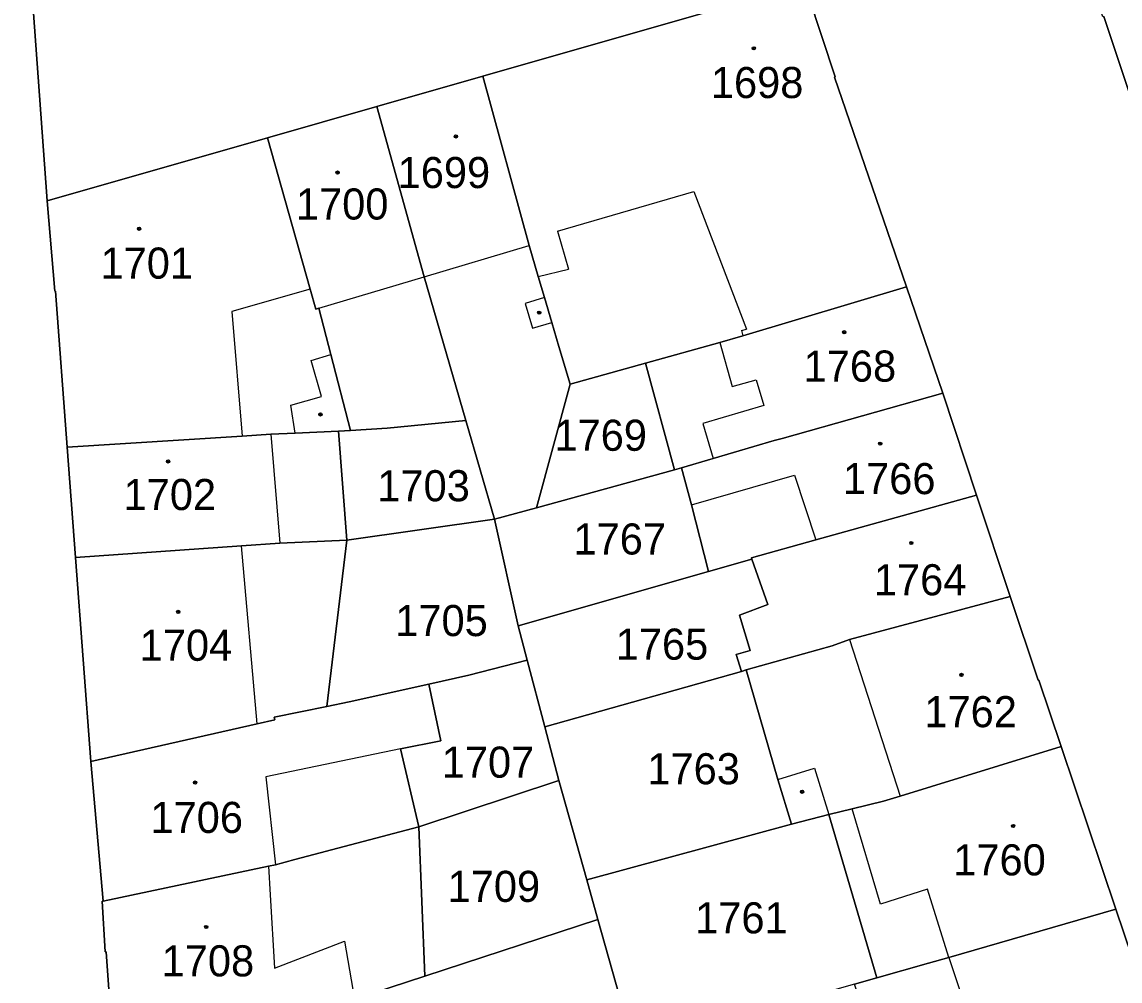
# Model space of a CAD drawing. Extents: x -596233 to -595156, y -1161235 to -1159375.
# Drawn here: x -596073.7 to -596013.7, y -1161093.8 to -1161041.4 of the extents above; entities that cross this region are included whole.
import ezdxf

# ---------------------------------------------------------------- set-up
doc = ezdxf.new("R2010")
doc.units = 0
for name, color, linetype in [('KN_CAR_KR', 7, 'Continuous'), ('KN_KULTURY', 7, 'Continuous'), ('KN_PARC_CIS_POZ', 7, 'Continuous'), ('KN_PARC_CIS_STAV', 7, 'Continuous'), ('KN_PARC_PLOCHA', 7, 'Continuous'), ('parcely_l', 7, 'Continuous')]:
    doc.layers.add(name, color=color, linetype=linetype)

msp = doc.modelspace()

# ---------------------------------------------------------------- linework, layer by layer
at = {"layer": 'KN_CAR_KR'}
for points in [[(-596044.44, -1161052.84), (-596037, -1161050.66)], [(-596037, -1161050.66), (-596034.12, -1161058.19)], [(-596044.44, -1161052.84), (-596043.84, -1161054.92)], [(-596051.73, -1161055.33), (-596045.99, -1161053.62)], [(-596045.5, -1161055.32), (-596043.84, -1161054.92)], [(-596057.5, -1161057.04), (-596051.73, -1161055.33)], [(-596057.96, -1161056.01), (-596062.24, -1161057.23)], [(-596045.16, -1161056.47), (-596046.21, -1161056.78)], [(-596046.21, -1161056.78), (-596045.81, -1161058.13)], [(-596062.24, -1161057.23), (-596061.68, -1161064.04)], [(-596045.81, -1161058.13), (-596044.76, -1161057.82)], [(-596034.4, -1161058.27), (-596034.12, -1161058.19)], [(-596034.4, -1161058.27), (-596034.31, -1161058.56)], [(-596035.58, -1161058.92), (-596034.91, -1161061.33)], [(-596057.91, -1161059.9), (-596056.84, -1161059.58)], [(-596057.35, -1161061.88), (-596057.91, -1161059.9)], [(-596034.91, -1161061.33), (-596033.59, -1161060.96)], [(-596033.59, -1161060.96), (-596033.17, -1161062.36)], [(-596059.02, -1161062.35), (-596057.35, -1161061.88)], [(-596058.79, -1161063.88), (-596059.02, -1161062.35)], [(-596033.17, -1161062.36), (-596036.51, -1161063.35)], [(-596036.51, -1161063.35), (-596035.94, -1161065.27)], [(-596060.11, -1161063.93), (-596059.63, -1161069.89)], [(-596037.13, -1161067.8), (-596031.5, -1161066.17)], [(-596031.5, -1161066.17), (-596030.33, -1161069.71)], [(-596060.87, -1161079.76), (-596061.72, -1161070.04)], [(-596028.49, -1161075.15), (-596025.72, -1161083.72)], [(-596053.03, -1161081.14), (-596060.39, -1161082.66)], [(-596060.39, -1161082.66), (-596059.87, -1161087.47)], [(-596032.41, -1161082.81), (-596030.4, -1161082.19)], [(-596030.4, -1161082.19), (-596029.62, -1161084.73)], [(-596026.79, -1161089.62), (-596028.35, -1161084.42)], [(-596060.25, -1161087.55), (-596060.16, -1161089.11)], [(-596060.16, -1161089.11), (-596059.91, -1161093.12)], [(-596024.22, -1161088.81), (-596026.79, -1161089.62)], [(-596023.06, -1161092.53), (-596024.22, -1161088.81)], [(-596059.91, -1161093.12), (-596056.09, -1161091.64)], [(-596056.09, -1161091.64), (-596055.54, -1161094.81)], [(-596023.06, -1161092.53), (-596018.15, -1161107.29)]]:
    msp.add_lwpolyline(points, dxfattribs=at)
at = {"layer": 'KN_KULTURY'}
for centre, radius in [((-596033.72, -1161042.84), 0.09), ((-596033.72, -1161042.84), 0.0398), ((-596050, -1161047.66), 0.09), ((-596050, -1161047.66), 0.0398), ((-596056.47, -1161049.63), 0.09), ((-596056.47, -1161049.63), 0.0398), ((-596067.32, -1161052.7), 0.09), ((-596067.32, -1161052.7), 0.0398), ((-596045.45, -1161057.29), 0.09), ((-596045.45, -1161057.29), 0.0398), ((-596028.78, -1161058.36), 0.09), ((-596028.78, -1161058.36), 0.0398), ((-596057.41, -1161062.85), 0.09), ((-596057.41, -1161062.85), 0.0398), ((-596026.81, -1161064.45), 0.09), ((-596026.81, -1161064.45), 0.0398), ((-596065.73, -1161065.42), 0.09), ((-596065.73, -1161065.42), 0.0398), ((-596025.11, -1161069.88), 0.09), ((-596025.11, -1161069.88), 0.0398), ((-596065.18, -1161073.65), 0.09), ((-596065.18, -1161073.65), 0.0398), ((-596022.37, -1161077.09), 0.09), ((-596022.37, -1161077.09), 0.0398), ((-596064.26, -1161082.98), 0.09), ((-596064.26, -1161082.98), 0.0398), ((-596031.08, -1161083.48), 0.09), ((-596031.08, -1161083.48), 0.0398), ((-596019.55, -1161085.35), 0.09), ((-596019.55, -1161085.35), 0.0398), ((-596063.65, -1161090.87), 0.09), ((-596063.65, -1161090.87), 0.0398)]:
    msp.add_circle(centre, radius, dxfattribs=at)
at = {"layer": 'KN_PARC_PLOCHA'}
for points in [[(-595995.66, -1161029.26), (-595992.73, -1161039.18), (-595992.45, -1161040.22), (-595991.16, -1161044.96), (-595989.13, -1161051.79), (-595992.69, -1161052.81), (-595995.46, -1161053.59), (-596000.11, -1161054.93), (-596009.11, -1161057.56), (-596014.59, -1161041.11), (-596014.64, -1161041.12), (-596016.15, -1161036.44), (-596015.29, -1161034.84), (-596011.49, -1161033.75), (-596011.47, -1161033.8), (-595999.53, -1161030.39), (-595999.55, -1161030.35), (-595995.67, -1161029.21)], [(-596025.38, -1161055.87), (-596034.31, -1161058.56), (-596035.58, -1161058.92), (-596039.64, -1161060.05), (-596043.76, -1161061.2), (-596044.37, -1161059.14), (-596044.76, -1161057.82), (-596045.16, -1161056.47), (-596045.5, -1161055.32), (-596045.99, -1161053.62), (-596048.53, -1161044.37), (-596035.21, -1161040.56), (-596035.23, -1161040.52), (-596031.64, -1161039.47), (-596030.73, -1161039.98), (-596029.27, -1161044.4), (-596029.3, -1161044.41)], [(-596043.76, -1161061.2), (-596045.59, -1161067.95), (-596047.9, -1161068.58), (-596049.46, -1161063.18), (-596051.73, -1161055.33), (-596054.33, -1161046.02), (-596048.53, -1161044.37), (-596045.99, -1161053.62), (-596045.5, -1161055.32), (-596045.16, -1161056.47), (-596044.76, -1161057.82), (-596044.37, -1161059.14)], [(-596049.46, -1161063.18), (-596053.76, -1161063.61), (-596055.76, -1161063.74), (-596056.84, -1161059.58), (-596057.5, -1161057.04), (-596057.65, -1161057.09), (-596057.96, -1161056.01), (-596060.3, -1161047.73), (-596054.33, -1161046.02), (-596051.73, -1161055.33)], [(-596055.76, -1161063.74), (-596056.41, -1161063.77), (-596058.79, -1161063.88), (-596060.11, -1161063.93), (-596061.68, -1161064.04), (-596071.25, -1161064.65), (-596071.89, -1161056.12), (-596071.93, -1161056.12), (-596072.34, -1161051.17), (-596060.3, -1161047.73), (-596057.96, -1161056.01), (-596057.65, -1161057.09), (-596057.5, -1161057.04), (-596056.84, -1161059.58)], [(-596023.39, -1161061.69), (-596032.16, -1161064.16), (-596032.6, -1161064.28), (-596035.94, -1161065.27), (-596037.67, -1161065.78), (-596038.05, -1161065.89), (-596039.64, -1161060.05), (-596035.58, -1161058.92), (-596034.31, -1161058.56), (-596025.38, -1161055.87)], [(-596038.05, -1161065.89), (-596045.59, -1161067.95), (-596043.76, -1161061.2), (-596039.64, -1161060.05)], [(-596021.54, -1161067.27), (-596030.33, -1161069.71), (-596033.85, -1161070.69), (-596033.83, -1161070.76), (-596036.19, -1161071.44), (-596037.13, -1161067.8), (-596037.67, -1161065.78), (-596035.94, -1161065.27), (-596032.6, -1161064.28), (-596032.16, -1161064.16), (-596023.39, -1161061.69)], [(-596047.9, -1161068.58), (-596055.97, -1161069.73), (-596056.41, -1161063.77), (-596055.76, -1161063.74), (-596053.76, -1161063.61), (-596049.46, -1161063.18)], [(-596055.97, -1161069.73), (-596059.63, -1161069.89), (-596061.72, -1161070.04), (-596070.8, -1161070.68), (-596071.25, -1161064.65), (-596061.68, -1161064.04), (-596060.11, -1161063.93), (-596058.79, -1161063.88), (-596056.41, -1161063.77)], [(-596036.19, -1161071.44), (-596046.59, -1161074.41), (-596047.9, -1161068.58), (-596045.59, -1161067.95), (-596038.05, -1161065.89), (-596037.67, -1161065.78), (-596037.13, -1161067.8)], [(-596019.7, -1161072.81), (-596028.49, -1161075.15), (-596029.44, -1161075.5), (-596034.13, -1161076.82), (-596034.39, -1161076.9), (-596034.68, -1161075.98), (-596033.91, -1161075.75), (-596034.5, -1161073.82), (-596032.95, -1161073.24), (-596033.83, -1161070.76), (-596033.85, -1161070.69), (-596030.33, -1161069.71), (-596021.54, -1161067.27)], [(-596046.59, -1161074.41), (-596046.1, -1161076.28), (-596049.29, -1161077.1), (-596051.49, -1161077.59), (-596055.83, -1161078.57), (-596057.06, -1161078.82), (-596055.97, -1161069.73), (-596047.9, -1161068.58)], [(-596057.06, -1161078.82), (-596059.93, -1161079.4), (-596059.9, -1161079.54), (-596060.87, -1161079.76), (-596069.96, -1161081.82), (-596070.8, -1161070.68), (-596061.72, -1161070.04), (-596059.63, -1161069.89), (-596055.97, -1161069.73)], [(-596034.39, -1161076.9), (-596045.14, -1161079.93), (-596046.1, -1161076.28), (-596046.59, -1161074.41), (-596036.19, -1161071.44), (-596033.83, -1161070.76), (-596032.95, -1161073.24), (-596034.5, -1161073.82), (-596033.91, -1161075.75), (-596034.68, -1161075.98)], [(-596016.92, -1161081.01), (-596025.72, -1161083.72), (-596026.63, -1161084), (-596028.35, -1161084.42), (-596029.62, -1161084.73), (-596031.65, -1161085.25), (-596032.41, -1161082.81), (-596034.13, -1161076.82), (-596029.44, -1161075.5), (-596028.49, -1161075.15), (-596019.7, -1161072.81), (-596018.18, -1161077.38), (-596018.14, -1161077.37)], [(-596045.14, -1161079.93), (-596044.37, -1161082.86), (-596052.02, -1161085.39), (-596053.03, -1161081.14), (-596050.83, -1161080.69), (-596051.49, -1161077.59), (-596049.29, -1161077.1), (-596046.1, -1161076.28)], [(-596031.65, -1161085.25), (-596042.85, -1161088.3), (-596044.37, -1161082.86), (-596045.14, -1161079.93), (-596034.39, -1161076.9), (-596034.13, -1161076.82), (-596032.41, -1161082.81)], [(-596052.02, -1161085.39), (-596058.81, -1161087.19), (-596059.87, -1161087.47), (-596060.25, -1161087.55), (-596069.28, -1161089.45), (-596069.96, -1161081.82), (-596060.87, -1161079.76), (-596059.9, -1161079.54), (-596059.93, -1161079.4), (-596057.06, -1161078.82), (-596055.83, -1161078.57), (-596051.49, -1161077.59), (-596050.83, -1161080.69), (-596053.03, -1161081.14)], [(-596013.93, -1161089.89), (-596023.06, -1161092.53), (-596024.17, -1161092.85), (-596027, -1161093.65), (-596029.62, -1161084.73), (-596028.35, -1161084.42), (-596026.63, -1161084), (-596025.72, -1161083.72), (-596016.92, -1161081.01)], [(-596042.85, -1161088.3), (-596042.24, -1161090.46), (-596051.7, -1161093.55), (-596052.02, -1161085.39), (-596044.37, -1161082.86)], [(-596027, -1161093.65), (-596028.21, -1161094), (-596040.27, -1161097.44), (-596042.24, -1161090.46), (-596042.85, -1161088.3), (-596031.65, -1161085.25), (-596029.62, -1161084.73)], [(-596051.7, -1161093.55), (-596055.54, -1161094.81), (-596056.1, -1161095.01), (-596059.72, -1161096.33), (-596068.74, -1161097.61), (-596069.12, -1161092.22), (-596069.17, -1161092.22), (-596069.33, -1161089.46), (-596069.28, -1161089.45), (-596060.25, -1161087.55), (-596059.87, -1161087.47), (-596058.81, -1161087.19), (-596052.02, -1161085.39)], [(-596009.13, -1161104.13), (-596018.15, -1161107.29), (-596020.02, -1161107.97), (-596023.28, -1161109.09), (-596023.84, -1161107.29), (-596024.41, -1161105.35), (-596028.21, -1161094), (-596027, -1161093.65), (-596024.17, -1161092.85), (-596023.06, -1161092.53), (-596013.93, -1161089.89)], [(-596040.27, -1161097.44), (-596049.77, -1161100.5), (-596051.11, -1161096.42), (-596055.19, -1161097.77), (-596056.1, -1161095.01), (-596055.54, -1161094.81), (-596051.7, -1161093.55), (-596042.24, -1161090.46)]]:
    msp.add_lwpolyline(points, close=True, dxfattribs=at)
for points in [[(-596073.72, -1161032.14), (-596072.34, -1161051.17), (-596071.93, -1161056.12), (-596071.89, -1161056.12), (-596071.25, -1161064.65), (-596070.8, -1161070.68), (-596069.96, -1161081.82), (-596069.28, -1161089.45), (-596069.33, -1161089.46), (-596069.17, -1161092.22), (-596069.12, -1161092.22), (-596068.74, -1161097.61), (-596068.22, -1161104.84), (-596067.58, -1161113.9), (-596067.13, -1161120.15), (-596066.71, -1161126.13), (-596066.13, -1161134.23)], [(-596035.21, -1161040.56), (-596048.53, -1161044.37), (-596054.33, -1161046.02), (-596060.3, -1161047.73), (-596072.34, -1161051.17), (-596073.72, -1161032.14)], [(-595999.61, -1161131.96), (-596002.52, -1161123.46), (-596005.89, -1161113.61), (-596009.13, -1161104.13), (-596013.93, -1161089.89), (-596016.92, -1161081.01), (-596018.14, -1161077.37), (-596018.18, -1161077.38), (-596019.7, -1161072.81), (-596021.54, -1161067.27), (-596023.39, -1161061.69), (-596025.38, -1161055.87), (-596029.3, -1161044.41), (-596029.27, -1161044.4), (-596030.73, -1161039.98)], [(-596014.59, -1161041.11), (-596009.11, -1161057.56), (-596006.08, -1161066.46), (-596004.35, -1161071.54), (-596001.38, -1161080.27), (-595999.58, -1161085.54), (-595997.65, -1161091.22), (-595993.49, -1161103.43), (-595991.55, -1161109.12), (-595989.52, -1161115.08), (-595987.41, -1161121.27), (-595985.44, -1161127.05), (-595983.46, -1161132.87)]]:
    msp.add_lwpolyline(points, dxfattribs=at)
at = {"layer": 'parcely_l'}
for points in [[(-596072.34, -1161051.17), (-596073.72, -1161032.14)], [(-596009.11, -1161057.56), (-596014.59, -1161041.11), (-596014.64, -1161041.12), (-596016.15, -1161036.44), (-596015.29, -1161034.84)], [(-596048.53, -1161044.37), (-596035.21, -1161040.56), (-596035.23, -1161040.52), (-596031.64, -1161039.47)], [(-596031.64, -1161039.47), (-596030.73, -1161039.98), (-596029.27, -1161044.4), (-596029.3, -1161044.41), (-596025.38, -1161055.87)], [(-596048.53, -1161044.37), (-596054.33, -1161046.02)], [(-596043.76, -1161061.2), (-596044.37, -1161059.14), (-596044.76, -1161057.82), (-596045.16, -1161056.47), (-596045.5, -1161055.32), (-596045.99, -1161053.62), (-596048.53, -1161044.37)], [(-596054.33, -1161046.02), (-596060.3, -1161047.73)], [(-596054.33, -1161046.02), (-596051.73, -1161055.33), (-596049.46, -1161063.18)], [(-596060.3, -1161047.73), (-596072.34, -1161051.17)], [(-596055.76, -1161063.74), (-596056.84, -1161059.58), (-596057.5, -1161057.04), (-596057.65, -1161057.09), (-596057.96, -1161056.01), (-596060.3, -1161047.73)], [(-596072.34, -1161051.17), (-596071.93, -1161056.12), (-596071.89, -1161056.12), (-596071.25, -1161064.65)], [(-596025.38, -1161055.87), (-596034.31, -1161058.56), (-596035.58, -1161058.92), (-596039.64, -1161060.05)], [(-596025.38, -1161055.87), (-596023.39, -1161061.69)], [(-596039.64, -1161060.05), (-596043.76, -1161061.2)], [(-596038.05, -1161065.89), (-596039.64, -1161060.05)], [(-596043.76, -1161061.2), (-596045.59, -1161067.95)], [(-596037.67, -1161065.78), (-596035.94, -1161065.27), (-596032.6, -1161064.28), (-596032.16, -1161064.16), (-596023.39, -1161061.69)], [(-596023.39, -1161061.69), (-596021.54, -1161067.27)], [(-596049.46, -1161063.18), (-596053.76, -1161063.61), (-596055.76, -1161063.74)], [(-596047.9, -1161068.58), (-596049.46, -1161063.18)], [(-596071.25, -1161064.65), (-596061.68, -1161064.04), (-596060.11, -1161063.93), (-596058.79, -1161063.88), (-596056.41, -1161063.77)], [(-596056.41, -1161063.77), (-596055.76, -1161063.74)], [(-596056.41, -1161063.77), (-596055.97, -1161069.73)], [(-596070.8, -1161070.68), (-596071.25, -1161064.65)], [(-596045.59, -1161067.95), (-596038.05, -1161065.89)], [(-596038.05, -1161065.89), (-596037.67, -1161065.78)], [(-596036.19, -1161071.44), (-596037.13, -1161067.8), (-596037.67, -1161065.78)], [(-596033.83, -1161070.76), (-596033.85, -1161070.69), (-596030.33, -1161069.71), (-596021.54, -1161067.27)], [(-596021.54, -1161067.27), (-596019.7, -1161072.81)], [(-596047.9, -1161068.58), (-596045.59, -1161067.95)], [(-596047.9, -1161068.58), (-596055.97, -1161069.73)], [(-596046.59, -1161074.41), (-596047.9, -1161068.58)], [(-596055.97, -1161069.73), (-596059.63, -1161069.89), (-596061.72, -1161070.04), (-596070.8, -1161070.68)], [(-596055.97, -1161069.73), (-596057.06, -1161078.82)], [(-596069.96, -1161081.82), (-596070.8, -1161070.68)], [(-596033.83, -1161070.76), (-596036.19, -1161071.44)], [(-596034.39, -1161076.9), (-596034.68, -1161075.98), (-596033.91, -1161075.75), (-596034.5, -1161073.82), (-596032.95, -1161073.24), (-596033.83, -1161070.76)], [(-596036.19, -1161071.44), (-596046.59, -1161074.41)], [(-596034.13, -1161076.82), (-596029.44, -1161075.5), (-596028.49, -1161075.15), (-596019.7, -1161072.81)], [(-596019.7, -1161072.81), (-596018.18, -1161077.38), (-596018.14, -1161077.37), (-596016.92, -1161081.01)], [(-596046.59, -1161074.41), (-596046.1, -1161076.28)], [(-596046.1, -1161076.28), (-596049.29, -1161077.1), (-596051.49, -1161077.59)], [(-596046.1, -1161076.28), (-596045.14, -1161079.93)], [(-596045.14, -1161079.93), (-596034.39, -1161076.9)], [(-596034.13, -1161076.82), (-596034.39, -1161076.9)], [(-596031.65, -1161085.25), (-596032.41, -1161082.81), (-596034.13, -1161076.82)], [(-596051.49, -1161077.59), (-596055.83, -1161078.57), (-596057.06, -1161078.82)], [(-596051.49, -1161077.59), (-596050.83, -1161080.69), (-596053.03, -1161081.14), (-596052.02, -1161085.39)], [(-596057.06, -1161078.82), (-596059.93, -1161079.4), (-596059.9, -1161079.54), (-596060.87, -1161079.76), (-596069.96, -1161081.82)], [(-596044.37, -1161082.86), (-596045.14, -1161079.93)], [(-596016.92, -1161081.01), (-596025.72, -1161083.72), (-596026.63, -1161084), (-596028.35, -1161084.42), (-596029.62, -1161084.73)], [(-596016.92, -1161081.01), (-596013.93, -1161089.89)], [(-596069.28, -1161089.45), (-596069.96, -1161081.82)], [(-596044.37, -1161082.86), (-596052.02, -1161085.39)], [(-596042.85, -1161088.3), (-596044.37, -1161082.86)], [(-596029.62, -1161084.73), (-596031.65, -1161085.25)], [(-596027, -1161093.65), (-596029.62, -1161084.73)], [(-596069.28, -1161089.45), (-596060.25, -1161087.55), (-596059.87, -1161087.47), (-596058.81, -1161087.19), (-596052.02, -1161085.39)], [(-596052.02, -1161085.39), (-596051.7, -1161093.55)], [(-596031.65, -1161085.25), (-596042.85, -1161088.3)], [(-596042.85, -1161088.3), (-596042.24, -1161090.46)], [(-596068.74, -1161097.61), (-596069.12, -1161092.22), (-596069.17, -1161092.22), (-596069.33, -1161089.46), (-596069.28, -1161089.45)], [(-596027, -1161093.65), (-596024.17, -1161092.85), (-596023.06, -1161092.53), (-596013.93, -1161089.89)], [(-596013.93, -1161089.89), (-596009.13, -1161104.13)], [(-596042.24, -1161090.46), (-596051.7, -1161093.55)], [(-596040.27, -1161097.44), (-596042.24, -1161090.46)], [(-596051.7, -1161093.55), (-596055.54, -1161094.81), (-596056.1, -1161095.01)], [(-596028.21, -1161094), (-596027, -1161093.65)]]:
    msp.add_lwpolyline(points, dxfattribs=at)

# ---------------------------------------------------------------- texts
at = {"layer": 'KN_PARC_CIS_POZ'}
for s, p in [('1769', (-596044.6166, -1161064.84)), ('1703', (-596054.2966, -1161067.6)), ('1767', (-596043.5766, -1161070.51)), ('1705', (-596053.3166, -1161074.97)), ('1765', (-596041.2666, -1161076.26)), ('1707', (-596050.7766, -1161082.71)), ('1763', (-596039.5366, -1161083.07)), ('1709', (-596050.4566, -1161089.5)), ('1761', (-596036.9266, -1161091.22))]:
    msp.add_text(s, height=1.7, dxfattribs=at).set_placement(p)
at = {"layer": 'KN_PARC_CIS_STAV'}
for s, p in [('1698', (-596036.0666, -1161045.56)), ('1699', (-596053.1866, -1161050.48)), ('1700', (-596058.7466, -1161052.2)), ('1701', (-596069.4266, -1161055.43)), ('1768', (-596030.9966, -1161061.06)), ('1766', (-596028.8466, -1161067.21)), ('1702', (-596068.1666, -1161068.08)), ('1764', (-596027.1566, -1161072.74)), ('1704', (-596067.2866, -1161076.32)), ('1762', (-596024.3966, -1161079.95)), ('1706', (-596066.6966, -1161085.73)), ('1760', (-596022.8166, -1161088.05)), ('1708', (-596066.0866, -1161093.57))]:
    msp.add_text(s, height=1.7, dxfattribs=at).set_placement(p)

doc.saveas('drawing.dxf')
